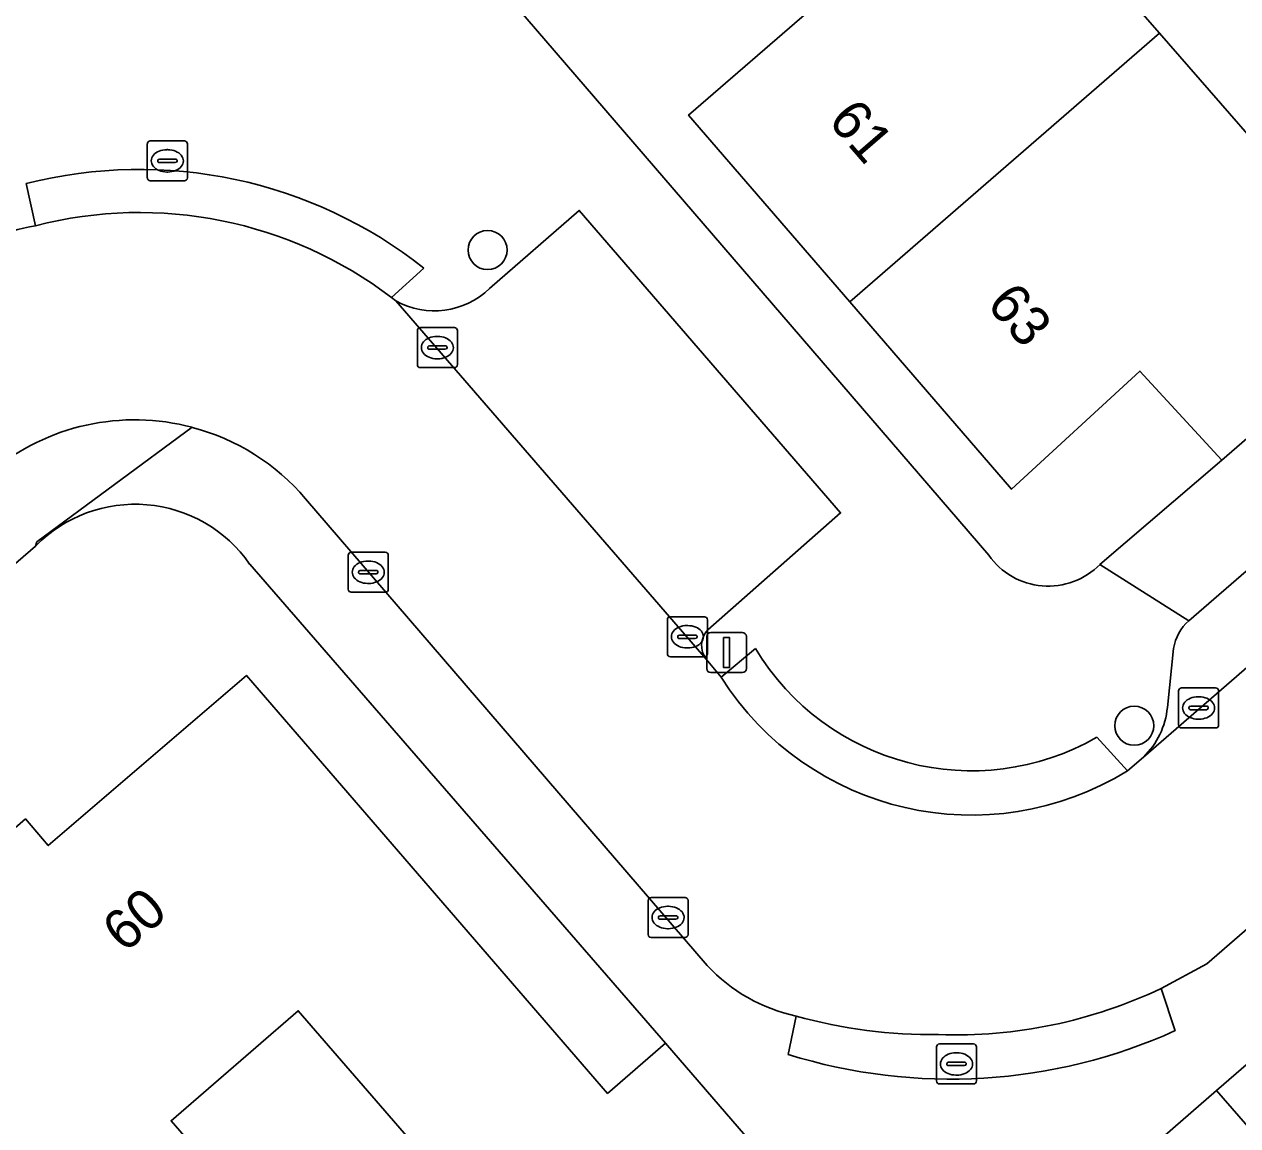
# Model space of a CAD drawing. Extents: x 157320 to 158835, y 386650 to 388491.
# Drawn here: x 157834.38 to 157864.74, y 388101.79 to 388129.35 of the extents above; entities that cross this region are included whole.
import ezdxf

# ---------------------------------------------------------------- set-up
doc = ezdxf.new("R2010")
doc.units = 0
for name, color, linetype in [('IMGEO_Boom', 7, 'Continuous'), ('IMGEO_Erf', 7, 'Continuous'), ('IMGEO_Kolk', 7, 'Continuous'), ('IMGEO_Lichtmast', 7, 'Continuous'), ('IMGEO_Pand', 7, 'Continuous'), ('IMGEO_Pand_nummerreeks', 7, 'Continuous'), ('IMGEO_Parkeervlak_open', 7, 'Continuous'), ('IMGEO_Rijbaan_lokaal_open', 7, 'Continuous'), ('IMGEO_Rioolput', 7, 'Continuous'), ('IMGEO_Voetpad_open', 7, 'Continuous')]:
    doc.layers.add(name, color=color, linetype=linetype)

msp = doc.modelspace()

# ---------------------------------------------------------------- linework, layer by layer
at = {"layer": 'IMGEO_Boom'}
for centre in [(157845.972, 388123.704), (157862.147, 388111.802)]:
    msp.add_circle(centre, 0.489, dxfattribs=at)
at = {"layer": 'IMGEO_Erf'}
for points in [[(157767.688, 388073.658), (157830.472, 388127.978), (157817.161, 388143.371), (157806.559, 388155.632), (157815.307, 388162.244), (157838.77, 388135.14), (157840.351, 388133.314), (157842.247, 388134.96), (157858.507, 388116.067)], [(157904.797, 388137.795), (157864.207, 388102.672), (157868.113, 388098.177)], [(157858.797, 388133.69), (157862.775, 388129.13), (157866.787, 388124.53)], [(157861.29, 388115.839), (157864.34, 388118.45), (157862.289, 388120.676), (157859.08, 388117.72), (157855.033, 388122.408), (157851, 388127.08), (157854.143, 388129.799)], [(157834.666, 388116.298), (157770.983, 388061.175), (157784.341, 388045.819)], [(157825.922, 388100.955), (157830.592, 388104.975), (157830.02, 388105.64), (157834.41, 388109.47), (157834.983, 388108.803), (157839.94, 388113.06), (157848.972, 388102.601), (157850.423, 388103.855), (157840.021, 388115.845)], [(157857.499, 388095.699), (157856.976, 388096.302), (157852.425, 388101.543), (157851.624, 388100.85), (157855.964, 388095.837), (157853.348, 388093.573), (157849.008, 388098.585), (157847.577, 388097.346), (157846.163, 388098.979), (157841.237, 388104.669), (157838.056, 388101.916), (157840.223, 388099.412), (157837.722, 388097.246), (157840.48, 388094.06), (157837.09, 388091.13), (157832.185, 388096.812), (157826.511, 388091.913), (157831.714, 388085.912), (157828.612, 388083.32), (157834.806, 388076.131), (157840.457, 388081.06), (157835.597, 388086.713), (157838.96, 388089.67)]]:
    msp.add_lwpolyline(points, dxfattribs=at)
for centre, radius, start, end in [((157837.156, 388113.858), 3.486, 34.7453, 135.584), ((157859.994, 388117.115), 1.819, 215.1713, 315.4616)]:
    msp.add_arc(centre, radius, start, end, dxfattribs=at)
at = {"layer": 'IMGEO_Kolk'}
for p, q in [((157844.215, 388120.837), (157844.215, 388121.689)), ((157844.29, 388121.763), (157845.142, 388121.763)), ((157845.216, 388121.689), (157845.216, 388120.837)), ((157844.517, 388121.306), (157844.915, 388121.306)), ((157844.703, 388121.543), (157844.728, 388121.543)), ((157844.474, 388121.257), (157844.474, 388121.269)), ((157844.912, 388121.22), (157844.514, 388121.22)), ((157844.958, 388121.269), (157844.958, 388121.257)), ((157845.142, 388120.763), (157844.29, 388120.763)), ((157844.726, 388120.983), (157844.701, 388120.983)), ((157842.561, 388116.142), (157843.413, 388116.142)), ((157842.486, 388115.216), (157842.486, 388116.068)), ((157842.974, 388115.922), (157842.999, 388115.922)), ((157843.487, 388116.068), (157843.487, 388115.216)), ((157842.745, 388115.636), (157842.745, 388115.648)), ((157843.183, 388115.599), (157842.785, 388115.599)), ((157842.788, 388115.685), (157843.186, 388115.685)), ((157843.229, 388115.648), (157843.229, 388115.636)), ((157842.997, 388115.362), (157842.972, 388115.362)), ((157843.413, 388115.142), (157842.561, 388115.142)), ((157850.469, 388113.602), (157850.469, 388114.454)), ((157850.544, 388114.528), (157851.396, 388114.528)), ((157851.47, 388114.454), (157851.47, 388113.602)), ((157850.728, 388114.022), (157850.728, 388114.034)), ((157850.771, 388114.071), (157851.169, 388114.071)), ((157850.957, 388114.308), (157850.982, 388114.308)), ((157851.212, 388114.034), (157851.212, 388114.022)), ((157851.166, 388113.985), (157850.768, 388113.985)), ((157850.98, 388113.748), (157850.955, 388113.748)), ((157851.396, 388113.528), (157850.544, 388113.528)), ((157863.256, 388111.82), (157863.256, 388112.672)), ((157863.331, 388112.746), (157864.183, 388112.746)), ((157863.744, 388112.526), (157863.769, 388112.526)), ((157864.257, 388112.672), (157864.257, 388111.82)), ((157863.515, 388112.24), (157863.515, 388112.252)), ((157863.953, 388112.203), (157863.555, 388112.203)), ((157863.558, 388112.289), (157863.956, 388112.289)), ((157863.999, 388112.252), (157863.999, 388112.24)), ((157863.767, 388111.966), (157863.742, 388111.966)), ((157864.183, 388111.746), (157863.331, 388111.746)), ((157849.986, 388106.577), (157849.986, 388107.429)), ((157850.061, 388107.503), (157850.913, 388107.503)), ((157850.987, 388107.429), (157850.987, 388106.577)), ((157850.288, 388107.046), (157850.686, 388107.046)), ((157850.474, 388107.283), (157850.499, 388107.283)), ((157850.245, 388106.997), (157850.245, 388107.009)), ((157850.683, 388106.96), (157850.285, 388106.96)), ((157850.729, 388107.009), (157850.729, 388106.997)), ((157850.913, 388106.503), (157850.061, 388106.503)), ((157850.497, 388106.723), (157850.472, 388106.723))]:
    msp.add_line(p, q, dxfattribs=at)
for points in [[(157844.215, 388120.837), (157844.215, 388121.689)], [(157844.29, 388121.763), (157845.142, 388121.763)], [(157845.216, 388121.689), (157845.216, 388120.837)], [(157845.142, 388120.763), (157844.29, 388120.763)], [(157842.561, 388116.142), (157843.413, 388116.142)], [(157842.486, 388115.216), (157842.486, 388116.068)], [(157843.487, 388116.068), (157843.487, 388115.216)], [(157843.413, 388115.142), (157842.561, 388115.142)], [(157850.469, 388113.602), (157850.469, 388114.454)], [(157850.544, 388114.528), (157851.396, 388114.528)], [(157851.47, 388114.454), (157851.47, 388113.602)], [(157851.396, 388113.528), (157850.544, 388113.528)], [(157863.256, 388111.82), (157863.256, 388112.672)], [(157863.331, 388112.746), (157864.183, 388112.746)], [(157864.257, 388112.672), (157864.257, 388111.82)], [(157864.183, 388111.746), (157863.331, 388111.746)], [(157849.986, 388106.577), (157849.986, 388107.429)], [(157850.061, 388107.503), (157850.913, 388107.503)], [(157850.987, 388107.429), (157850.987, 388106.577)], [(157850.913, 388106.503), (157850.061, 388106.503)]]:
    msp.add_lwpolyline(points, dxfattribs=at)
for centre, radius, start, end in [((157844.292, 388121.687), 0.0765, 91.552, 178.448), ((157844.292, 388121.687), 0.0765, 91.552, 178.448), ((157845.14, 388121.687), 0.0765, 1.552, 88.448), ((157845.14, 388121.687), 0.0765, 1.552, 88.448), ((157844.514, 388121.266), 0.0403, 85.8775, 175.7526), ((157844.919, 388121.268), 0.0386, 1.7309, 96.639), ((157844.511, 388121.256), 0.0366, 178.938, 274.7102), ((157844.915, 388121.263), 0.043, 264.8664, 352.4533), ((157844.292, 388120.839), 0.0765, 181.552, 268.448), ((157844.292, 388120.839), 0.0765, 181.552, 268.448), ((157845.14, 388120.839), 0.0765, 271.552, 358.448), ((157845.14, 388120.839), 0.0765, 271.552, 358.448), ((157842.563, 388116.066), 0.0765, 91.552, 178.448), ((157842.563, 388116.066), 0.0765, 91.552, 178.448), ((157843.411, 388116.066), 0.0765, 1.552, 88.448), ((157843.411, 388116.066), 0.0765, 1.552, 88.448), ((157842.785, 388115.645), 0.0403, 85.8775, 175.7526), ((157842.782, 388115.635), 0.0366, 178.938, 274.7102), ((157843.186, 388115.642), 0.043, 264.8664, 352.4533), ((157843.19, 388115.647), 0.0386, 1.7309, 96.639), ((157842.563, 388115.218), 0.0765, 181.552, 268.448), ((157842.563, 388115.218), 0.0765, 181.552, 268.448), ((157843.411, 388115.218), 0.0765, 271.552, 358.448), ((157843.411, 388115.218), 0.0765, 271.552, 358.448), ((157850.546, 388114.452), 0.0765, 91.552, 178.448), ((157850.546, 388114.452), 0.0765, 91.552, 178.448), ((157851.394, 388114.452), 0.0765, 1.552, 88.448), ((157851.394, 388114.452), 0.0765, 1.552, 88.448), ((157850.768, 388114.031), 0.0403, 85.8775, 175.7526), ((157850.765, 388114.021), 0.0366, 178.938, 274.7102), ((157851.169, 388114.028), 0.043, 264.8664, 352.4533), ((157851.173, 388114.033), 0.0386, 1.7309, 96.639), ((157850.546, 388113.604), 0.0765, 181.552, 268.448), ((157850.546, 388113.604), 0.0765, 181.552, 268.448), ((157851.394, 388113.604), 0.0765, 271.552, 358.448), ((157851.394, 388113.604), 0.0765, 271.552, 358.448), ((157863.333, 388112.67), 0.0765, 91.552, 178.448), ((157863.333, 388112.67), 0.0765, 91.552, 178.448), ((157864.181, 388112.67), 0.0765, 1.552, 88.448), ((157864.181, 388112.67), 0.0765, 1.552, 88.448), ((157863.555, 388112.249), 0.0403, 85.8775, 175.7526), ((157863.552, 388112.239), 0.0366, 178.938, 274.7102), ((157863.956, 388112.246), 0.043, 264.8664, 352.4533), ((157863.96, 388112.251), 0.0386, 1.7309, 96.639), ((157863.333, 388111.822), 0.0765, 181.552, 268.448), ((157863.333, 388111.822), 0.0765, 181.552, 268.448), ((157864.181, 388111.822), 0.0765, 271.552, 358.448), ((157864.181, 388111.822), 0.0765, 271.552, 358.448), ((157850.063, 388107.427), 0.0765, 91.552, 178.448), ((157850.063, 388107.427), 0.0765, 91.552, 178.448), ((157850.911, 388107.427), 0.0765, 1.552, 88.448), ((157850.911, 388107.427), 0.0765, 1.552, 88.448), ((157850.285, 388107.006), 0.0403, 85.8775, 175.7526), ((157850.69, 388107.008), 0.0386, 1.7309, 96.639), ((157850.282, 388106.996), 0.0366, 178.938, 274.7102), ((157850.686, 388107.003), 0.043, 264.8664, 352.4533), ((157850.063, 388106.579), 0.0765, 181.552, 268.448), ((157850.063, 388106.579), 0.0765, 181.552, 268.448), ((157850.911, 388106.579), 0.0765, 271.552, 358.448), ((157850.911, 388106.579), 0.0765, 271.552, 358.448)]:
    msp.add_arc(centre, radius, start, end, dxfattribs=at)
for centre, major_axis, ratio, start_param, end_param in [((157844.702, 388121.263), (-0.387, 0.002), 0.722429, 4.712389, 7.853982), ((157844.727, 388121.263), (-0.39, 0.002), 0.717154, 1.570796, 4.712389), ((157842.973, 388115.642), (-0.387, 0.002), 0.722429, 4.712389, 7.853982), ((157842.998, 388115.642), (-0.39, 0.002), 0.717154, 1.570796, 4.712389), ((157850.956, 388114.028), (-0.387, 0.002), 0.722429, 4.712389, 7.853982), ((157850.981, 388114.028), (-0.39, 0.002), 0.717154, 1.570796, 4.712389), ((157863.743, 388112.246), (-0.387, 0.002), 0.722429, 4.712389, 7.853982), ((157863.768, 388112.246), (-0.39, 0.002), 0.717154, 1.570796, 4.712389), ((157850.473, 388107.003), (-0.387, 0.002), 0.722429, 4.712389, 7.853982), ((157850.498, 388107.003), (-0.39, 0.002), 0.717154, 1.570796, 4.712389)]:
    msp.add_ellipse(centre, major_axis=major_axis, ratio=ratio, start_param=start_param, end_param=end_param, dxfattribs=at)
at = {"layer": 'IMGEO_Lichtmast'}
for p, q in [((157851.455, 388113.233), (157851.455, 388114.033)), ((157851.455, 388114.033), (157851.455, 388113.233)), ((157851.555, 388114.133), (157852.345, 388114.133)), ((157852.345, 388114.133), (157851.555, 388114.133)), ((157852.445, 388114.033), (157852.445, 388113.233)), ((157852.445, 388113.233), (157852.445, 388114.033)), ((157852.345, 388113.133), (157851.555, 388113.133)), ((157851.555, 388113.133), (157852.345, 388113.133))]:
    msp.add_line(p, q, dxfattribs=at)
msp.add_lwpolyline([(157851.875, 388114.008), (157852.025, 388114.008), (157852.025, 388113.258), (157851.875, 388113.258), (157851.875, 388114.008)], dxfattribs=at)
for centre, start, end in [((157851.555, 388114.033), 90, 180), ((157851.555, 388114.033), 90, 180), ((157852.345, 388114.033), 0, 90), ((157852.345, 388114.033), 360, 90), ((157851.555, 388113.233), 180, 270), ((157851.555, 388113.233), 180, 270), ((157852.345, 388113.233), 270, 0), ((157852.345, 388113.233), 270, 0)]:
    msp.add_arc(centre, 0.1, start, end, dxfattribs=at)
at = {"layer": 'IMGEO_Pand'}
for points in [[(157858.797, 388133.69), (157859.7, 388134.478), (157861.453, 388136.007), (157859.53, 388138.211), (157857.777, 388136.682), (157852.308, 388131.922), (157854.143, 388129.799), (157851, 388127.08), (157855.033, 388122.408), (157862.775, 388129.13)], [(157862.775, 388129.13), (157855.033, 388122.408), (157859.08, 388117.72), (157862.289, 388120.676), (157864.34, 388118.45), (157869.66, 388123.06), (157867.69, 388125.318), (157866.787, 388124.53)], [(157852.425, 388101.543), (157850.423, 388103.855), (157848.972, 388102.601), (157839.94, 388113.06), (157834.983, 388108.803), (157834.41, 388109.47), (157830.02, 388105.64), (157830.592, 388104.975), (157830.715, 388105.081), (157835.436, 388099.648), (157835.554, 388099.75), (157837.722, 388097.246), (157840.223, 388099.412), (157838.056, 388101.916), (157841.237, 388104.669), (157846.163, 388098.979), (157847.577, 388097.346), (157849.008, 388098.585), (157850.974, 388100.287), (157851.624, 388100.85)]]:
    msp.add_lwpolyline(points, close=True, dxfattribs=at)
at = {"layer": 'IMGEO_Parkeervlak_open'}
for points in [[(157862.375, 388111.017), (157897.296, 388141.328)], [(157893.759, 388140.646), (157863.513, 388114.427)], [(157851.482, 388114.197), (157854.802, 388117.125), (157848.264, 388124.694), (157846.022, 388122.739)], [(157843.677, 388122.43), (157851.441, 388113.467)], [(157863.132, 388113.738), (157862.975, 388112.259)]]:
    msp.add_lwpolyline(points, dxfattribs=at)
for centre, radius, start, end in [((157844.64, 388124.175), 1.993, 241.1099, 313.9034), ((157864.273, 388113.557), 1.155, 131.1313, 170.9857), ((157851.877, 388113.809), 0.554, 135.5124, 218.0584), ((157861.028, 388112.434), 1.955, 313.5605, 354.8699)]:
    msp.add_arc(centre, radius, start, end, dxfattribs=at)
at = {"layer": 'IMGEO_Rijbaan_lokaal_open'}
for points in [[(157897.404, 388141.422), (157897.296, 388141.328), (157862.375, 388111.017), (157861.978, 388110.676)], [(157862.822, 388105.23), (157863.959, 388105.847), (157872.641, 388113.376), (157875.504, 388115.853), (157887.19, 388125.987), (157894.06, 388131.937), (157901.961, 388138.752), (157902.233, 388139.153)], [(157851.812, 388113.018), (157851.441, 388113.467), (157843.677, 388122.43), (157843.565, 388122.517)], [(157841.419, 388117.482), (157851.466, 388105.798)]]:
    msp.add_lwpolyline(points, dxfattribs=at)
for centre, radius, start, end in [((157837.264, 388114.241), 10.402, 52.717, 104.4626), ((157836.299, 388115.854), 8.615, 100.9295, 117.1063), ((157837.146, 388113.85), 5.606, 75.1257, 129.7652), ((157837.156, 388113.859), 5.594, 40.3586, 75.2027), ((157858.076, 388116.973), 7.408, 212.2673, 301.7863), ((157854.59, 388108.71), 4.27, 222.9905, 257.7979), ((157857.659, 388116.09), 12.025, 268.07, 295.4271), ((157857.088, 388116.739), 12.668, 254.4262, 270.7508)]:
    msp.add_arc(centre, radius, start, end, dxfattribs=at)
at = {"layer": 'IMGEO_Rioolput'}
for p, q in [((157837.461, 388125.51), (157837.461, 388126.362)), ((157837.536, 388126.436), (157838.388, 388126.436)), ((157837.949, 388126.216), (157837.974, 388126.216)), ((157838.462, 388126.362), (157838.462, 388125.51)), ((157837.72, 388125.93), (157837.72, 388125.942)), ((157838.158, 388125.893), (157837.76, 388125.893)), ((157837.763, 388125.979), (157838.161, 388125.979)), ((157838.204, 388125.942), (157838.204, 388125.93)), ((157837.972, 388125.656), (157837.947, 388125.656)), ((157838.388, 388125.436), (157837.536, 388125.436)), ((157857.2, 388102.913), (157857.2, 388103.765)), ((157857.275, 388103.839), (157858.127, 388103.839)), ((157858.201, 388103.765), (157858.201, 388102.913)), ((157857.688, 388103.619), (157857.713, 388103.619)), ((157857.459, 388103.333), (157857.459, 388103.345)), ((157857.897, 388103.296), (157857.499, 388103.296)), ((157857.502, 388103.382), (157857.9, 388103.382)), ((157857.943, 388103.345), (157857.943, 388103.333)), ((157858.127, 388102.839), (157857.275, 388102.839)), ((157857.711, 388103.059), (157857.686, 388103.059))]:
    msp.add_line(p, q, dxfattribs=at)
for points in [[(157837.461, 388125.51), (157837.461, 388126.362)], [(157837.536, 388126.436), (157838.388, 388126.436)], [(157838.462, 388126.362), (157838.462, 388125.51)], [(157838.388, 388125.436), (157837.536, 388125.436)], [(157857.2, 388102.913), (157857.2, 388103.765)], [(157857.275, 388103.839), (157858.127, 388103.839)], [(157858.201, 388103.765), (157858.201, 388102.913)], [(157858.127, 388102.839), (157857.275, 388102.839)]]:
    msp.add_lwpolyline(points, dxfattribs=at)
for centre, radius, start, end in [((157837.538, 388126.36), 0.0765, 91.552, 178.448), ((157837.538, 388126.36), 0.0765, 91.552, 178.448), ((157838.386, 388126.36), 0.0765, 1.552, 88.448), ((157838.386, 388126.36), 0.0765, 1.552, 88.448), ((157837.76, 388125.939), 0.0403, 85.8775, 175.7526), ((157837.757, 388125.929), 0.0366, 178.938, 274.7102), ((157838.161, 388125.936), 0.043, 264.8664, 352.4533), ((157838.165, 388125.941), 0.0386, 1.7309, 96.639), ((157837.538, 388125.512), 0.0765, 181.552, 268.448), ((157837.538, 388125.512), 0.0765, 181.552, 268.448), ((157838.386, 388125.512), 0.0765, 271.552, 358.448), ((157838.386, 388125.512), 0.0765, 271.552, 358.448), ((157857.277, 388103.763), 0.0765, 91.552, 178.448), ((157857.277, 388103.763), 0.0765, 91.552, 178.448), ((157858.125, 388103.763), 0.0765, 1.552, 88.448), ((157858.125, 388103.763), 0.0765, 1.552, 88.448), ((157857.499, 388103.342), 0.0403, 85.8775, 175.7526), ((157857.496, 388103.332), 0.0366, 178.938, 274.7102), ((157857.9, 388103.339), 0.043, 264.8664, 352.4533), ((157857.904, 388103.344), 0.0386, 1.7309, 96.639), ((157857.277, 388102.915), 0.0765, 181.552, 268.448), ((157857.277, 388102.915), 0.0765, 181.552, 268.448), ((157858.125, 388102.915), 0.0765, 271.552, 358.448), ((157858.125, 388102.915), 0.0765, 271.552, 358.448)]:
    msp.add_arc(centre, radius, start, end, dxfattribs=at)
for centre, major_axis, ratio, start_param, end_param in [((157837.948, 388125.936), (-0.387, 0.002), 0.722429, 4.712389, 7.853982), ((157837.973, 388125.936), (-0.39, 0.002), 0.717154, 1.570796, 4.712389), ((157857.687, 388103.339), (-0.387, 0.002), 0.722429, 4.712389, 7.853982), ((157857.712, 388103.339), (-0.39, 0.002), 0.717154, 1.570796, 4.712389)]:
    msp.add_ellipse(centre, major_axis=major_axis, ratio=ratio, start_param=start_param, end_param=end_param, dxfattribs=at)
at = {"layer": 'IMGEO_Voetpad_open'}
for points in [[(157895.412, 388140.973), (157893.11, 388143.499), (157892.269, 388142.746), (157888.63, 388139.49), (157883.3, 388134.91), (157879.628, 388131.72), (157869.66, 388123.06), (157864.34, 388118.45), (157861.29, 388115.839), (157863.513, 388114.427), (157893.759, 388140.646)], [(157904.797, 388137.795), (157904.164, 388138.549), (157903.056, 388138.422), (157902.233, 388139.153), (157901.961, 388138.752), (157894.06, 388131.937), (157894.354, 388131.592), (157887.483, 388125.643), (157887.19, 388125.987), (157875.504, 388115.853), (157875.79, 388115.522), (157872.934, 388113.032), (157872.641, 388113.376), (157863.959, 388105.847), (157862.822, 388105.23), (157863.174, 388104.171)], [(157840.021, 388115.845), (157850.423, 388103.855), (157852.425, 388101.543), (157856.976, 388096.302), (157858.519, 388097.721), (157862.47, 388101.162), (157864.207, 388102.672), (157904.797, 388137.795)], [(157858.507, 388116.067), (157842.247, 388134.96), (157840.351, 388133.314), (157838.77, 388135.14), (157834.333, 388131.311), (157830.472, 388127.978), (157767.688, 388073.658)], [(157834.433, 388125.368), (157834.666, 388124.313)], [(157834.666, 388124.313), (157834.433, 388125.368)], [(157846.022, 388122.739), (157848.264, 388124.694), (157854.802, 388117.125), (157851.482, 388114.197)], [(157843.565, 388122.517), (157844.381, 388123.251)], [(157844.381, 388123.251), (157843.565, 388122.517), (157843.677, 388122.43)], [(157838.585, 388119.268), (157834.695, 388116.399), (157834.666, 388116.298)], [(157834.666, 388116.298), (157834.695, 388116.399), (157838.585, 388119.268)], [(157851.466, 388105.798), (157841.419, 388117.482)], [(157770.338, 388063.929), (157770.173, 388064.34), (157769.76, 388064.252), (157770.08, 388063.181), (157769.368, 388059.789), (157770.983, 388061.175), (157834.666, 388116.298)], [(157863.513, 388114.427), (157861.29, 388115.839)], [(157851.441, 388113.467), (157851.812, 388113.018), (157852.672, 388113.738)], [(157852.672, 388113.738), (157851.812, 388113.018)], [(157862.975, 388112.259), (157863.132, 388113.738)], [(157861.978, 388110.676), (157861.213, 388111.512)], [(157861.213, 388111.512), (157861.978, 388110.676), (157862.375, 388111.017)], [(157863.174, 388104.171), (157862.822, 388105.23)], [(157853.487, 388103.576), (157853.687, 388104.536)], [(157853.687, 388104.536), (157853.487, 388103.576)], [(157868.113, 388098.177), (157864.207, 388102.672), (157862.47, 388101.162)]]:
    msp.add_lwpolyline(points, dxfattribs=at)
for centre, radius, start, end in [((157837.264, 388114.24), 11.483, 51.6994, 104.2732), ((157837.264, 388114.24), 11.483, 51.6994, 104.2732), ((157837.264, 388114.241), 10.402, 52.717, 104.4626), ((157836.299, 388115.854), 8.615, 100.9295, 117.1063), ((157844.64, 388124.175), 1.993, 241.1099, 313.9034), ((157837.146, 388113.85), 5.606, 75.1257, 129.7652), ((157837.156, 388113.859), 5.594, 40.3586, 75.2027), ((157837.156, 388113.858), 3.486, 34.7453, 135.584), ((157859.994, 388117.115), 1.819, 215.1713, 315.4616), ((157864.273, 388113.557), 1.155, 131.1313, 170.9857), ((157851.877, 388113.809), 0.554, 135.5124, 218.0584), ((157858.076, 388116.974), 6.299, 210.9152, 299.8693), ((157858.076, 388116.974), 6.299, 210.9152, 299.8693), ((157858.076, 388116.973), 7.408, 212.2673, 301.7863), ((157861.028, 388112.434), 1.955, 313.5605, 354.8699), ((157854.59, 388108.71), 4.27, 222.9905, 257.7979), ((157857.659, 388116.09), 12.025, 268.07, 295.4271), ((157857.088, 388116.739), 12.668, 254.4262, 270.7508), ((157857.548, 388116.616), 13.657, 252.7024, 294.3273), ((157857.548, 388116.616), 13.657, 252.7024, 294.3273)]:
    msp.add_arc(centre, radius, start, end, dxfattribs=at)

# ---------------------------------------------------------------- texts
at = {"layer": 'IMGEO_Pand_nummerreeks'}
for s, rotation, p in [('61', 310.8001, (157854.461, 388126.926)), ('63', 310.8023, (157858.427, 388122.332)), ('60', 40.8118, (157836.893, 388106.095))]:
    msp.add_text(s, height=1, rotation=rotation, dxfattribs=at).set_placement(p)

doc.saveas('drawing.dxf')
